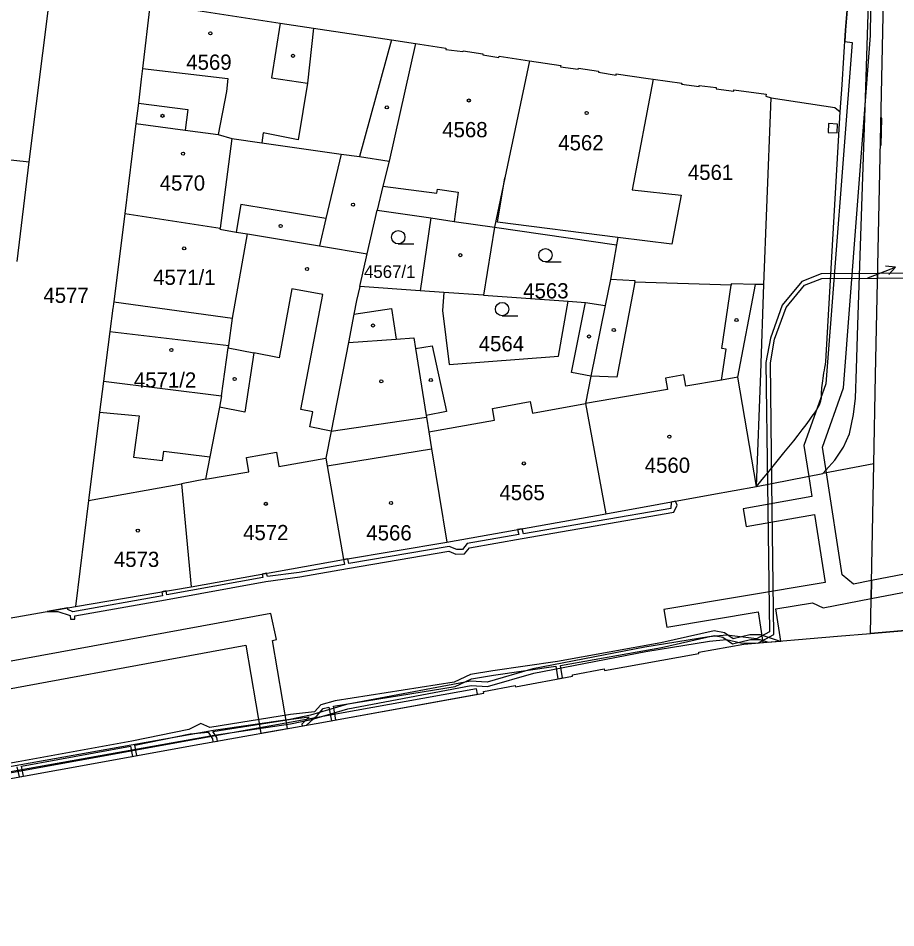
# Model space of a CAD drawing. Extents: x -756746 to -753363, y -1166406 to -1161727.
# Drawn here: x -754988.8 to -754890.9, y -1166048.3 to -1165946.8 of the extents above; entities that cross this region are included whole.
import ezdxf

# ---------------------------------------------------------------- set-up
doc = ezdxf.new("R2010")
doc.units = 0
for name, color, linetype in [('Hranice kat_území', 7, 'Continuous'), ('Hranice parcel', 7, 'Continuous'), ('Parcelní čísla', 7, 'Continuous'), ('Pop  PČ popisy', 7, 'Continuous'), ('Vnitřní kresba', 7, 'Continuous'), ('Věcná břemena k části', 7, 'Continuous'), ('Značky budov', 7, 'Continuous'), ('Značky kultur', 7, 'Continuous')]:
    doc.layers.add(name, color=color, linetype=linetype)

msp = doc.modelspace()

# ---------------------------------------------------------------- linework, layer by layer
at = {"layer": 'Hranice kat_území'}
msp.add_lwpolyline([(-754990.64, -1166031.81), (-754984.29, -1166030.65), (-754968.52, -1166027.8), (-754955.55, -1166025.49), (-754936.87, -1166022.11), (-754936.91, -1166021.92), (-754933.35, -1166021.25), (-754933.32, -1166021.39), (-754926.96, -1166020.2), (-754926.98, -1166020.06), (-754923.43, -1166019.39), (-754923.39, -1166019.58), (-754912.87, -1166017.67), (-754912.9, -1166017.53), (-754907.88, -1166016.65), (-754897.44, -1166015.76), (-754893.74, -1166015.45), (-754872.53, -1166013.65)], dxfattribs=at)
at = {"layer": 'Hranice parcel'}
for p, q in [((-754987.57, -1165962.84), (-754985.14, -1165943.54)), ((-754944.47, -1165949.64), (-754947.43, -1165962.75)), ((-754975.65, -1165958.56), (-754976.9, -1165968.58)), ((-754988.88, -1165973.96), (-754987.57, -1165962.84)), ((-754949.87, -1165973.08), (-754948.77, -1165968.22)), ((-754935.68, -1165970.13), (-754936.91, -1165977.72)), ((-754935.68, -1165970.13), (-754922.05, -1165972.09)), ((-754922.05, -1165972.09), (-754922.74, -1165975.95)), ((-754950.7, -1165976.74), (-754949.87, -1165973.08)), ((-754922.74, -1165975.95), (-754923.33, -1165978.85)), ((-754943.96, -1165977.22), (-754950.7, -1165976.74)), ((-754941.31, -1165977.41), (-754943.96, -1165977.22)), ((-754936.91, -1165977.72), (-754941.31, -1165977.41)), ((-754936.91, -1165977.72), (-754927.46, -1165978.39)), ((-754978.56, -1165981.75), (-754979.28, -1165987.3)), ((-754978.56, -1165981.75), (-754965.31, -1165983.34)), ((-754979.28, -1165987.3), (-754966.1, -1165988.93)), ((-754893.38, -1165996.51), (-754899.06, -1165997.62)), ((-754893.74, -1166015.45), (-754893.38, -1165996.51)), ((-754906.47, -1165999.06), (-754899.06, -1165997.62)), ((-754941, -1166005.25), (-754923.25, -1166002.11)), ((-754952.51, -1166007.2), (-754941, -1166005.25)), ((-754969.5, -1166010.23), (-754952.51, -1166007.2)), ((-754982.39, -1166012.43), (-754969.5, -1166010.23)), ((-754995.44, -1166014.75), (-754982.39, -1166012.43)), ((-754872.53, -1166013.65), (-754893.74, -1166015.45)), ((-754907.88, -1166016.65), (-754897.44, -1166015.76)), ((-754897.44, -1166015.76), (-754893.74, -1166015.45)), ((-754955.55, -1166025.49), (-754936.87, -1166022.11)), ((-754968.52, -1166027.8), (-754955.55, -1166025.49)), ((-754984.29, -1166030.65), (-754968.52, -1166027.8)), ((-754990.64, -1166031.81), (-754984.29, -1166030.65))]:
    msp.add_line(p, q, dxfattribs=at)
for points in [[(-754899.06, -1165997.62), (-754897.71, -1165996.12), (-754896.74, -1165994.68), (-754896.09, -1165993.18), (-754895.65, -1165991.02), (-754895.42, -1165989.19), (-754895.29, -1165985.92), (-754895.17, -1165981), (-754894.31, -1165955.68), (-754893.44, -1165928.76), (-754893.87, -1165919.46)], [(-754893.38, -1165996.51), (-754893.19, -1165986.65), (-754892.29, -1165944.8), (-754892.4, -1165935.64), (-754893.87, -1165919.46)], [(-754974.08, -1165945.13), (-754974.93, -1165952.42), (-754975.07, -1165953.62), (-754975.38, -1165956.27), (-754975.65, -1165958.56)], [(-754974.08, -1165945.13), (-754959.58, -1165947.35), (-754955.85, -1165947.91), (-754947.14, -1165949.23), (-754944.47, -1165949.64)], [(-754904.83, -1165955.7), (-754897.71, -1165956.76), (-754897.12, -1165957.25), (-754896.9, -1165954.25), (-754896.53, -1165948.14), (-754896.29, -1165945.45)], [(-754944.47, -1165949.64), (-754941.08, -1165950.15), (-754941.1, -1165950.29), (-754939.19, -1165950.53), (-754939.18, -1165950.44), (-754936.97, -1165950.77), (-754936.98, -1165950.88), (-754935.18, -1165951.18), (-754935.16, -1165951.04), (-754931.78, -1165951.56)], [(-754931.78, -1165951.56), (-754934.53, -1165964.63), (-754935.68, -1165970.13)], [(-754931.78, -1165951.56), (-754928.27, -1165952.08), (-754928.3, -1165952.24), (-754926.34, -1165952.48), (-754926.32, -1165952.38), (-754924.07, -1165952.72), (-754924.08, -1165952.82), (-754922.12, -1165953.17), (-754922.1, -1165953.01), (-754918.55, -1165953.54), (-754917.98, -1165953.62)], [(-754917.98, -1165953.62), (-754920.32, -1165965.96), (-754914.84, -1165966.54), (-754915.91, -1165972), (-754921.9, -1165971.26), (-754922.05, -1165972.09)], [(-754917.98, -1165953.62), (-754914.78, -1165954.04), (-754914.8, -1165954.18), (-754912.85, -1165954.43), (-754912.83, -1165954.3), (-754910.94, -1165954.55), (-754910.96, -1165954.7), (-754909, -1165954.96), (-754908.98, -1165954.81), (-754905.37, -1165955.29), (-754905.4, -1165955.5), (-754904.83, -1165955.7)], [(-754905.62, -1165976.52), (-754905.29, -1165967.96), (-754904.83, -1165955.7)], [(-754975.65, -1165958.56), (-754970.17, -1165959.29), (-754966.49, -1165959.79), (-754964.97, -1165960.23), (-754961.63, -1165960.71), (-754952.75, -1165961.98), (-754950.73, -1165962.24), (-754947.43, -1165962.75)], [(-755008.69, -1165960.57), (-755002.68, -1165961.19), (-754998.51, -1165961.63), (-754987.57, -1165962.84)], [(-754947.43, -1165962.75), (-754948.12, -1165965.56), (-754948.77, -1165968.22)], [(-754948.77, -1165968.22), (-754942.78, -1165969.09), (-754943.96, -1165977.22)], [(-754976.9, -1165968.58), (-754978.13, -1165978.44), (-754978.16, -1165978.65), (-754978.2, -1165978.99), (-754978.22, -1165979.15), (-754978.56, -1165981.75)], [(-754976.9, -1165968.58), (-754966.27, -1165970.23), (-754966.29, -1165970.36), (-754964.46, -1165970.66), (-754963.23, -1165970.87)], [(-754965.31, -1165983.34), (-754964.88, -1165980.26), (-754963.23, -1165970.87)], [(-754963.23, -1165970.87), (-754955.18, -1165972.2), (-754949.87, -1165973.08)], [(-754905.62, -1165976.52), (-754906.57, -1165976.52), (-754909.27, -1165976.44), (-754909.27, -1165976.59), (-754920.01, -1165976.26), (-754919.98, -1165976.1), (-754922.74, -1165975.95)], [(-754950.7, -1165976.74), (-754951.06, -1165978.31), (-754951.35, -1165979.82), (-754951.96, -1165982.98)], [(-754906.47, -1165999.06), (-754905.99, -1165986.42), (-754905.62, -1165976.52)], [(-754941.31, -1165977.41), (-754941.45, -1165979.41), (-754940.73, -1165985.46), (-754928.52, -1165984.5), (-754927.46, -1165978.39)], [(-754927.46, -1165978.39), (-754925.51, -1165978.53), (-754923.33, -1165978.85)], [(-754923.33, -1165978.85), (-754924.91, -1165986.74), (-754925.53, -1165989.81), (-754923.25, -1166002.11)], [(-754951.96, -1165982.98), (-754946.65, -1165982.61), (-754944.68, -1165982.47), (-754944.49, -1165983.66), (-754943.3, -1165991.12), (-754943.26, -1165991.33), (-754943, -1165992.96), (-754942.7, -1165994.85), (-754941, -1166005.25)], [(-754966.1, -1165988.93), (-754965.35, -1165983.59), (-754965.31, -1165983.34)], [(-754951.96, -1165982.98), (-754953.88, -1165992.87), (-754954.47, -1165995.9), (-754954.32, -1165996.76), (-754952.51, -1166007.2)], [(-754979.28, -1165987.3), (-754979.71, -1165990.76), (-754980.94, -1166000.61), (-754982.39, -1166012.43)], [(-754966.1, -1165988.93), (-754966.35, -1165990.21), (-754967.41, -1165995.75), (-754967.88, -1165998.25), (-754970.57, -1165998.74), (-754969.5, -1166010.23)], [(-754923.25, -1166002.11), (-754911.42, -1165999.96), (-754906.47, -1165999.06)], [(-754923.39, -1166019.58), (-754912.87, -1166017.67), (-754912.9, -1166017.53), (-754907.88, -1166016.65)], [(-754936.87, -1166022.11), (-754936.91, -1166021.92), (-754933.35, -1166021.25), (-754933.32, -1166021.39), (-754926.96, -1166020.2), (-754926.98, -1166020.06), (-754923.43, -1166019.39), (-754923.39, -1166019.58)]]:
    msp.add_lwpolyline(points, dxfattribs=at)
at = {"layer": 'Pop  PČ popisy'}
for p, q in [((-754893.75, -1165975.65), (-754890.95, -1165974.57)), ((-754890.95, -1165974.57), (-754892.06, -1165974.47)), ((-754890.95, -1165974.57), (-754891.7, -1165975.4)), ((-754894.04, -1165975.76), (-754893.75, -1165975.65))]:
    msp.add_line(p, q, dxfattribs=at)
at = {"layer": 'Vnitřní kresba'}
for p, q in [((-754959.58, -1165947.35), (-754960.53, -1165953.45)), ((-754955.85, -1165947.91), (-754956.54, -1165954.06)), ((-754947.14, -1165949.23), (-754950.73, -1165962.24)), ((-754974.93, -1165952.42), (-754965.39, -1165953.54)), ((-754965.39, -1165953.54), (-754965.56, -1165954.97)), ((-754960.53, -1165953.45), (-754956.54, -1165954.06)), ((-754956.54, -1165954.06), (-754957.56, -1165960.39)), ((-754965.56, -1165954.97), (-754966.49, -1165959.79)), ((-754975.38, -1165956.27), (-754969.87, -1165957)), ((-754969.87, -1165957), (-754970.17, -1165959.29)), ((-754898.72, -1165985.12), (-754897.12, -1165957.25)), ((-754961.48, -1165959.61), (-754961.63, -1165960.71)), ((-754957.56, -1165960.39), (-754961.48, -1165959.61)), ((-754964.97, -1165960.23), (-754966.27, -1165970.23)), ((-754952.75, -1165961.98), (-754954.46, -1165969.17)), ((-754935.32, -1165969.57), (-754934.53, -1165964.63)), ((-754948.12, -1165965.56), (-754942.09, -1165966.32)), ((-754942.09, -1165966.32), (-754942.03, -1165965.88)), ((-754942.03, -1165965.88), (-754939.72, -1165966.22)), ((-754939.72, -1165966.22), (-754940.16, -1165969.48)), ((-754963.95, -1165967.6), (-754964.46, -1165970.66)), ((-754954.46, -1165969.17), (-754963.95, -1165967.6)), ((-754954.46, -1165969.17), (-754955.18, -1165972.2)), ((-754942.78, -1165969.09), (-754940.16, -1165969.48)), ((-754940.16, -1165969.48), (-754935.68, -1165970.13)), ((-754921.9, -1165971.26), (-754935.32, -1165969.57)), ((-754920.01, -1165976.26), (-754922.02, -1165986.84)), ((-754958.27, -1165977.01), (-754959.67, -1165984.68)), ((-754954.81, -1165977.64), (-754958.27, -1165977.01)), ((-754910.33, -1165983.67), (-754909.27, -1165976.59)), ((-754908.52, -1165986.86), (-754906.57, -1165976.52)), ((-754957.28, -1165990.47), (-754954.81, -1165977.64)), ((-754978.13, -1165978.44), (-754964.88, -1165980.26)), ((-754951.35, -1165979.82), (-754947.15, -1165979.21)), ((-754947.15, -1165979.21), (-754946.65, -1165982.61)), ((-754927.07, -1165986.33), (-754925.51, -1165978.53)), ((-754944.49, -1165983.66), (-754942.61, -1165983.36)), ((-754942.61, -1165983.36), (-754941.04, -1165990.68)), ((-754965.35, -1165983.59), (-754962.49, -1165984.14)), ((-754962.49, -1165984.14), (-754963.5, -1165990.75)), ((-754959.67, -1165984.68), (-754962.49, -1165984.14)), ((-754910.36, -1165987.18), (-754909.84, -1165983.75)), ((-754909.84, -1165983.75), (-754910.33, -1165983.67)), ((-754924.91, -1165986.74), (-754927.07, -1165986.33)), ((-754922.02, -1165986.84), (-754924.91, -1165986.74)), ((-754914.56, -1165986.6), (-754916.59, -1165986.96)), ((-754916.59, -1165986.96), (-754916.37, -1165988.23)), ((-754914.34, -1165987.87), (-754914.56, -1165986.6)), ((-754910.36, -1165987.18), (-754914.34, -1165987.87)), ((-754908.52, -1165986.86), (-754910.36, -1165987.18)), ((-754906.47, -1165999.06), (-754908.52, -1165986.86)), ((-754916.37, -1165988.23), (-754925.53, -1165989.81)), ((-754935.91, -1165990.34), (-754931.68, -1165989.56)), ((-754931.68, -1165989.56), (-754931.44, -1165990.88)), ((-754963.5, -1165990.75), (-754966.35, -1165990.21)), ((-754955.93, -1165990.73), (-754957.28, -1165990.47)), ((-754935.68, -1165991.64), (-754935.91, -1165990.34)), ((-754931.44, -1165990.88), (-754925.53, -1165989.81)), ((-754979.71, -1165990.76), (-754975.28, -1165991.17)), ((-754975.28, -1165991.17), (-754975.92, -1165995.77)), ((-754956.25, -1165992.41), (-754955.93, -1165990.73)), ((-754953.88, -1165992.87), (-754943.26, -1165991.33)), ((-754941.04, -1165990.68), (-754943.3, -1165991.12)), ((-754953.88, -1165992.87), (-754956.25, -1165992.41)), ((-754943, -1165992.96), (-754935.68, -1165991.64)), ((-754972.68, -1165996.17), (-754972.55, -1165995.11)), ((-754972.55, -1165995.11), (-754967.41, -1165995.75)), ((-754963.33, -1165995.81), (-754959.98, -1165995.22)), ((-754959.98, -1165995.22), (-754959.7, -1165996.82)), ((-754954.32, -1165996.76), (-754942.7, -1165994.85)), ((-754975.92, -1165995.77), (-754972.68, -1165996.17)), ((-754963.05, -1165997.4), (-754963.33, -1165995.81)), ((-754959.7, -1165996.82), (-754954.47, -1165995.9)), ((-754967.88, -1165998.25), (-754963.05, -1165997.4)), ((-754980.94, -1166000.61), (-754970.57, -1165998.74))]:
    msp.add_line(p, q, dxfattribs=at)
msp.add_lwpolyline([(-754906.47, -1165999.06), (-754905.84, -1165998.29), (-754905.21, -1165997.52), (-754904.59, -1165996.77), (-754903.99, -1165996.04), (-754903.4, -1165995.31), (-754902.84, -1165994.62), (-754902.31, -1165993.95), (-754901.81, -1165993.31), (-754901.35, -1165992.72), (-754900.93, -1165992.17), (-754900.55, -1165991.67), (-754900.23, -1165991.22), (-754899.96, -1165990.83), (-754899.74, -1165990.49), (-754899.57, -1165990.19), (-754899.44, -1165989.94), (-754899.34, -1165989.71), (-754899.28, -1165989.51), (-754899.23, -1165989.33), (-754899.21, -1165989.16), (-754899.2, -1165988.99), (-754899.19, -1165988.83), (-754899.19, -1165988.66), (-754899.19, -1165988.47), (-754899.18, -1165988.27), (-754899.16, -1165988.04), (-754899.14, -1165987.8), (-754899.11, -1165987.54), (-754899.07, -1165987.27), (-754899.03, -1165986.98), (-754898.98, -1165986.69), (-754898.93, -1165986.38), (-754898.88, -1165986.07), (-754898.83, -1165985.76), (-754898.78, -1165985.44), (-754898.72, -1165985.12)], dxfattribs=at)
at = {"layer": 'Věcná břemena k části'}
for points in [[(-754896.29, -1165945.45), (-754896.53, -1165948.14), (-754896.61, -1165949.4), (-754895.8, -1165949.51), (-754898.73, -1165987.61), (-754901.17, -1165994.47), (-754900.63, -1165997.92), (-754900.28, -1166000.18), (-754907.96, -1166001.54), (-754907.61, -1166003.51), (-754899.97, -1166002.16), (-754898.79, -1166009.76), (-754916.77, -1166012.76), (-754916.44, -1166014.73), (-754906.26, -1166013.03), (-754905.75, -1166016.47), (-754903.76, -1166016.3), (-754904.29, -1166012.7), (-754900.2, -1166012.02), (-754899.01, -1166012.59), (-754893.67, -1166011.56), (-754893.63, -1166009.55), (-754895.65, -1166009.94), (-754896.9, -1166008.9), (-754898.66, -1165997.54), (-754899.11, -1165994.67), (-754896.75, -1165988.03), (-754893.73, -1165948.73), (-754893.52, -1165931.48)], [(-755001.36, -1166032.92), (-754966.94, -1166026.78), (-754958.42, -1166025.54), (-754956.07, -1166025.05), (-754952.04, -1166023.85), (-754938.29, -1166021.26), (-754936.44, -1166021.37), (-754931.29, -1166019.89), (-754918.81, -1166017.48), (-754911.7, -1166016.31), (-754909.8, -1166016.14), (-754908.19, -1166016.48), (-754906.31, -1166016.52), (-754904.51, -1166015.58), (-754904.73, -1165998.72), (-754904.91, -1165985.25), (-754904.43, -1165982.62), (-754903.16, -1165979.09), (-754901.09, -1165976.6), (-754899.16, -1165975.84), (-754892.96, -1165975.81), (-754892.95, -1165975.3), (-754899.26, -1165975.34), (-754901.39, -1165976.18), (-754903.6, -1165978.83), (-754904.91, -1165982.5), (-754905.41, -1165985.21), (-754905.23, -1165998.82), (-754905.01, -1166015.28), (-754906.47, -1166016.04), (-754909.77, -1166015.64), (-754911.76, -1166015.81), (-754918.89, -1166016.98), (-754931.41, -1166019.41), (-754936.5, -1166020.87), (-754938.33, -1166020.76), (-754952.16, -1166023.37), (-754956.19, -1166024.57), (-754958.5, -1166025.04), (-754967.02, -1166026.28), (-755001.44, -1166032.42)], [(-755001.36, -1166032.92), (-754966.94, -1166026.78), (-754958.42, -1166025.54), (-754956.07, -1166025.05), (-754952.04, -1166023.85), (-754938.29, -1166021.26), (-754936.44, -1166021.37), (-754931.29, -1166019.89), (-754918.81, -1166017.48), (-754911.7, -1166016.31), (-754909.8, -1166016.14), (-754908.19, -1166016.48), (-754906.31, -1166016.52), (-754904.51, -1166015.58), (-754904.73, -1165998.72), (-754904.91, -1165985.25), (-754904.43, -1165982.62), (-754903.16, -1165979.09), (-754901.09, -1165976.6), (-754899.16, -1165975.84), (-754892.96, -1165975.81), (-754892.95, -1165975.3), (-754899.26, -1165975.34), (-754901.39, -1165976.18), (-754903.6, -1165978.83), (-754904.91, -1165982.5), (-754905.41, -1165985.21), (-754905.23, -1165998.82), (-754905.01, -1166015.28), (-754906.47, -1166016.04), (-754909.77, -1166015.64), (-754911.76, -1166015.81), (-754918.89, -1166016.98), (-754931.41, -1166019.41), (-754936.5, -1166020.87), (-754938.33, -1166020.76), (-754952.16, -1166023.37), (-754956.19, -1166024.57), (-754958.5, -1166025.04), (-754967.02, -1166026.28), (-755001.44, -1166032.42)], [(-754997.66, -1166023.07), (-754963.38, -1166016.76), (-754961.73, -1166026.59), (-754958.77, -1166026.06), (-754960.41, -1166016.23), (-754959.98, -1166016.14), (-754960.62, -1166013.21), (-754998.11, -1166020.11)], [(-754988.93, -1166030.33), (-754988.69, -1166031.45), (-754988.2, -1166031.36), (-754988.43, -1166030.24), (-754976.26, -1166028.01), (-754976.05, -1166029.16), (-754975.56, -1166029.07), (-754975.77, -1166027.92), (-754969.62, -1166026.65), (-754967.6, -1166026.46), (-754967.12, -1166027.22), (-754967.06, -1166027.54), (-754966.57, -1166027.45), (-754966.64, -1166027.04), (-754967.06, -1166026.39), (-754958.36, -1166025), (-754956.33, -1166024.77), (-754957.15, -1166025.57), (-754957.12, -1166025.77), (-754956.62, -1166025.68), (-754955.45, -1166024.61), (-754954.76, -1166023.84), (-754954.13, -1166023.68), (-754953.84, -1166025.18), (-754953.35, -1166025.09), (-754953.64, -1166023.56), (-754940.04, -1166021.35), (-754938.22, -1166020.5), (-754935.77, -1166020.12), (-754928.82, -1166019.11), (-754928.59, -1166020.51), (-754928.1, -1166020.41), (-754928.32, -1166019.03), (-754917.03, -1166017), (-754911.17, -1166015.67), (-754910.22, -1166015.85), (-754909.14, -1166016.59), (-754907.13, -1166016.11), (-754906.08, -1166016.12), (-754905.17, -1166016.42), (-754903.89, -1166016.31), (-754906, -1166015.62), (-754907.19, -1166015.61), (-754909.04, -1166016.05), (-754910.02, -1166015.37), (-754911.19, -1166015.17), (-754917.13, -1166016.5), (-754928.65, -1166018.58), (-754935.85, -1166019.62), (-754938.36, -1166020.02), (-754940.18, -1166020.87), (-754953.43, -1166022.98), (-754955.04, -1166023.4), (-754955.75, -1166024.2), (-754958.42, -1166024.5), (-754967.43, -1166025.94), (-754968.43, -1166025.48), (-754969.74, -1166026.16), (-754976.11, -1166027.47), (-754988.77, -1166029.79), (-754993.93, -1166030.65)]]:
    msp.add_lwpolyline(points, dxfattribs=at)
for points in [[(-754892.57, -1165957.97), (-754892.64, -1165960.99), (-754892.54, -1165960.99), (-754892.48, -1165957.97)], [(-754898.41, -1165958.57), (-754898.45, -1165959.57), (-754897.45, -1165959.61), (-754897.41, -1165958.61)], [(-754892.95, -1165975.3), (-754892.96, -1165975.81), (-754873.04, -1165975.7), (-754873.09, -1165975.2)], [(-754892.96, -1165975.81), (-754873.04, -1165975.7), (-754873.09, -1165975.2), (-754892.95, -1165975.3)], [(-754892.95, -1165975.3), (-754892.96, -1165975.81), (-754873.04, -1165975.7), (-754873.09, -1165975.2)], [(-754915.3, -1166001.15), (-754915.47, -1166000.7), (-754915.98, -1166000.79), (-754916, -1166001.49), (-754932.45, -1166004.33), (-754932.6, -1166003.76), (-754933.09, -1166003.85), (-754932.95, -1166004.42), (-754938.72, -1166005.43), (-754939.24, -1166006.08), (-754939.88, -1166006.1), (-754940.71, -1166005.74), (-754951.9, -1166007.65), (-754952.03, -1166007.12), (-754952.51, -1166007.2), (-754952.39, -1166007.74), (-754957.45, -1166008.64), (-754961, -1166009.11), (-754961.08, -1166008.73), (-754961.57, -1166008.82), (-754961.49, -1166009.19), (-754972.19, -1166011.15), (-754972.29, -1166010.71), (-754972.78, -1166010.79), (-754972.69, -1166011.24), (-754982.7, -1166013.02), (-754983.26, -1166012.77), (-754983.26, -1166012.58), (-754985.54, -1166012.99), (-754984.37, -1166013.01), (-754982.97, -1166013.44), (-754982.96, -1166013.87), (-754982.46, -1166013.85), (-754982.47, -1166013.49), (-754972.35, -1166011.69), (-754961.16, -1166009.64), (-754957.37, -1166009.14), (-754952.05, -1166008.19), (-754940.77, -1166006.26), (-754939.98, -1166006.6), (-754939, -1166006.58), (-754938.44, -1166005.89), (-754932.6, -1166004.87), (-754915.66, -1166001.93)], [(-754860.98, -1166005.29), (-754861.3, -1166003.32), (-754893.63, -1166009.55), (-754893.67, -1166011.56)], [(-755080.94, -1166048.29), (-755077.55, -1166047.69), (-755077.19, -1166047.62), (-755071.35, -1166046.57), (-755046.3, -1166042.02), (-755040.56, -1166040.97), (-755021.37, -1166037.38), (-755003, -1166034.07), (-754990.64, -1166031.81), (-754984.29, -1166030.65), (-754968.52, -1166027.8), (-754955.55, -1166025.49), (-754937.56, -1166022.23), (-754937.67, -1166021.64), (-754968.63, -1166027.21), (-755021.48, -1166036.79), (-755046.41, -1166041.43), (-755067.42, -1166044.99), (-755075.21, -1166046.65), (-755077.96, -1166046.9), (-755081.02, -1166047.67)]]:
    msp.add_lwpolyline(points, close=True, dxfattribs=at)
at = {"layer": 'Značky budov'}
for centre in [(-754967.35, -1165948.5), (-754958.13, -1165951), (-754938.53, -1165955.99), (-754947.68, -1165956.76), (-754972.69, -1165957.7), (-754925.4, -1165957.38), (-754970.4, -1165961.91), (-754951.44, -1165967.62), (-754959.52, -1165969.98), (-754970.27, -1165972.49), (-754939.49, -1165973.25), (-754956.57, -1165974.78), (-754908.68, -1165980.48), (-754949.21, -1165981.09), (-754922.37, -1165981.6), (-754925.13, -1165982.32), (-754971.7, -1165983.82), (-754964.65, -1165987.06), (-754948.29, -1165987.33), (-754942.77, -1165987.18), (-754916.17, -1165993.49), (-754932.4, -1165996.48), (-754947.21, -1166000.9), (-754961.17, -1166000.99), (-754975.44, -1166003.98)]:
    msp.add_circle(centre, 0.175, dxfattribs=at)
at = {"layer": 'Značky kultur'}
for p, q in [((-754946.4, -1165971.99), (-754944.65, -1165971.99)), ((-754929.99, -1165974), (-754928.24, -1165974)), ((-754934.82, -1165980.01), (-754933.07, -1165980.01))]:
    msp.add_line(p, q, dxfattribs=at)
for centre in [(-754946.4, -1165971.24), (-754929.99, -1165973.25), (-754934.82, -1165979.26)]:
    msp.add_circle(centre, 0.75, dxfattribs=at)

# ---------------------------------------------------------------- texts
at = {"layer": 'Parcelní čísla'}
for s, height, p in [('4569', 1.7, (-754970.04, -1165952.56)), ('4568', 1.7, (-754941.5, -1165960.09)), ('4562', 1.7, (-754928.56, -1165961.55)), ('4561', 1.7, (-754914.11, -1165964.85)), ('4570', 1.7, (-754973, -1165966.04)), ('4567/1', 1.4, (-754950.22, -1165975.79)), ('4571/1', 1.7, (-754973.73, -1165976.56)), ('4563', 1.7, (-754932.47, -1165978.07)), ('4577', 1.7, (-754985.97, -1165978.57)), ('4564', 1.7, (-754937.43, -1165983.97)), ('4571/2', 1.7, (-754975.88, -1165988.02)), ('4560', 1.7, (-754918.92, -1165997.53)), ('4565', 1.7, (-754935.12, -1166000.58)), ('4572', 1.7, (-754963.7, -1166005.04)), ('4566', 1.7, (-754949.96, -1166005.07)), ('4573', 1.7, (-754978.11, -1166008.03))]:
    msp.add_text(s, height=height, dxfattribs=at).set_placement(p)

doc.saveas('drawing.dxf')
